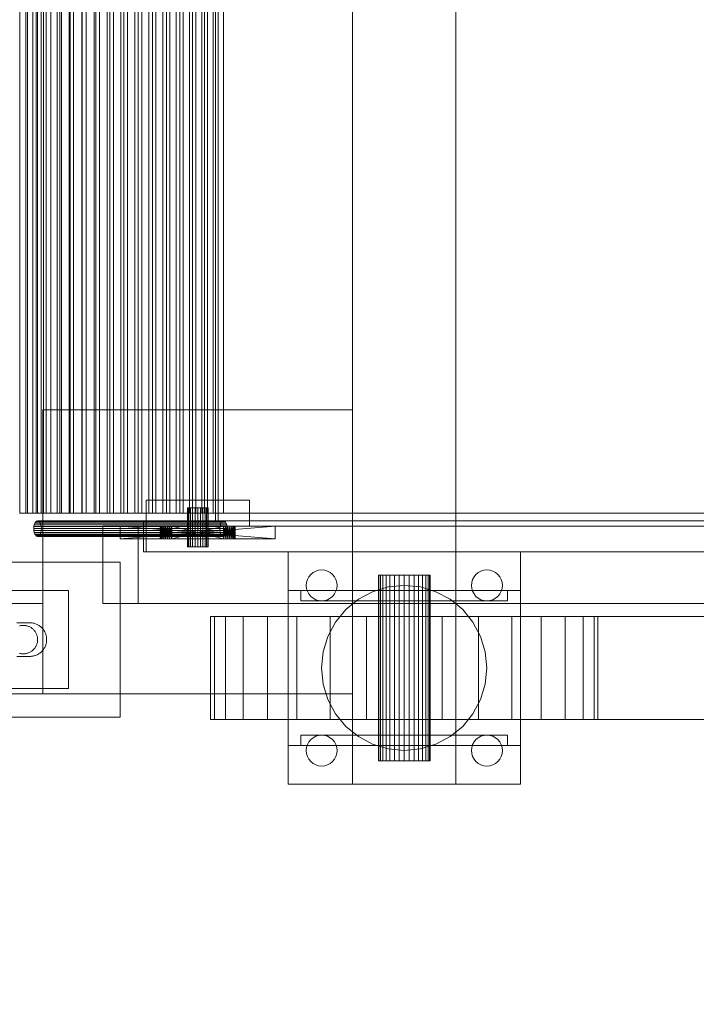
# Model space of a CAD drawing. Header units: millimetres. Extents: x -2233 to 61924, y -68080 to 6847.
# Tile 620 of 656: x 26801 to 27063, y -18370 to -17989. Entities that reach past the tile are written whole.
import ezdxf

# ---------------------------------------------------------------- set-up
doc = ezdxf.new("R2010")
doc.units = ezdxf.units.MM
for name, color, linetype, lineweight in [('COTAS_P', 1, 'Continuous', 0), ('superior_bajante_movil', 7, 'Continuous', 0), ('superior_C05', 7, 'Continuous', 0)]:
    doc.layers.add(name, color=color, linetype=linetype, lineweight=lineweight)
doc.dimstyles.new('R19_100', dxfattribs={"dimtxt": 250, "dimasz": 150, "dimexe": 150, "dimexo": 80, "dimgap": 100, "dimtad": 1, "dimtih": 1, "dimtoh": 1, "dimdsep": 46, "dimcen": 0.09, "dimadec": 0, "dimazin": 0, "dimtfac": 1, "dimtdec": 4, "dimtofl": 0, "dimtmove": 0, "dimatfit": 3, "dimfxl": 1, "dimtolj": 1, "dimtzin": 0, "dimarcsym": 0})

# ---------------------------------------------------------------- blocks, each defined once
blk = doc.blocks.new('DIM_R27_46')
at = {"layer": 'COTAS_P'}
for p, q in [((26795.07, -18305), (26795.07, -19205)), ((28805.07, -18305), (28805.07, -19205)), ((26795.07, -19205), (26945.07, -19160)), ((28805.07, -19205), (28655.07, -19160)), ((26795.07, -19205), (28805.07, -19205)), ((26795.07, -19205), (26945.07, -19250)), ((28805.07, -19205), (28655.07, -19250))]:
    blk.add_line(p, q, dxfattribs=at)
blk.add_text('2010 P', height=250, dxfattribs=at).set_placement((27800.07, -19105))

msp = doc.modelspace()

# ---------------------------------------------------------------- linework, layer by layer
at = {"layer": 'superior_bajante_movil'}
for p, q in [((26876.989, -17777), (26876.989, -18183)), ((26878.015, -18183), (26878.015, -17777)), ((26801.173, -17780), (26801.173, -18180)), ((26803.471, -17780), (26803.471, -18180)), ((26804.11, -18180), (26804.11, -17780)), ((26806.174, -18180), (26806.174, -17780)), ((26807.518, -18180), (26807.518, -17780)), ((26808.067, -18180), (26808.067, -17780)), ((26809.416, -18180), (26809.416, -17780)), ((26810.304, -17780), (26810.304, -18180)), ((26811.384, -18180), (26811.384, -17780)), ((26813.16, -18180), (26813.16, -17780)), ((26813.212, -17780), (26813.212, -18180)), ((26815.678, -18180), (26815.678, -17780)), ((26816.712, -17780), (26816.712, -18180)), ((26817.36, -18180), (26817.36, -17780)), ((26820.347, -18180), (26820.347, -17780)), ((26820.724, -17780), (26820.724, -18180)), ((26821.955, -18180), (26821.955, -17780)), ((26825.17, -17780), (26825.17, -18180)), ((26825.333, -18180), (26825.333, -17780)), ((26826.879, -18180), (26826.879, -17780)), ((26829.97, -17780), (26829.97, -18180)), ((26830.568, -18180), (26830.568, -17780)), ((26832.061, -18180), (26832.061, -17780)), ((26835.046, -17780), (26835.046, -18180)), ((26835.982, -18180), (26835.982, -17780)), ((26837.427, -18180), (26837.427, -17780)), ((26840.317, -17780), (26840.317, -18180)), ((26841.501, -18180), (26841.501, -17780)), ((26842.903, -18180), (26842.903, -17780)), ((26845.707, -17780), (26845.707, -18180)), ((26847.053, -18180), (26847.053, -17780)), ((26848.413, -18180), (26848.413, -17780)), ((26851.134, -17780), (26851.134, -18180)), ((26852.563, -18180), (26852.563, -17780)), ((26853.882, -18180), (26853.882, -17780)), ((26856.52, -17780), (26856.52, -18180)), ((26857.957, -18180), (26857.957, -17780)), ((26859.234, -18180), (26859.234, -17780)), ((26861.786, -17780), (26861.786, -18180)), ((26863.164, -18180), (26863.164, -17780)), ((26864.394, -18180), (26864.394, -17780)), ((26866.853, -17780), (26866.853, -18180)), ((26868.113, -18180), (26868.113, -17780)), ((26869.289, -18180), (26869.289, -17780)), ((26871.642, -17780), (26871.642, -18180)), ((26872.74, -18180), (26872.74, -17780)), ((26873.851, -18180), (26873.851, -17780)), ((26876.073, -17780), (26876.073, -18180)), ((26876.989, -18180), (26876.989, -17780)), ((26878.015, -18180), (26878.015, -17780)), ((26880.067, -17780), (26880.067, -18180)), ((26930.067, -18285), (26930.067, -17980)), ((26970.067, -17980), (26970.067, -18285)), ((26810.067, -18250), (26810.067, -18140)), ((26810.067, -18140), (26930.067, -18140)), ((26930.067, -18140), (26930.067, -18250)), ((26850.067, -18185), (26850.067, -18175)), ((26850.067, -18175), (26890.067, -18175)), ((26890.067, -18175), (26890.067, -18185)), ((26866.204, -18178), (26866.067, -18178)), ((26866.067, -18193), (26866.067, -18178)), ((26866.603, -18178), (26866.204, -18178)), ((26866.204, -18193), (26866.204, -18178)), ((26867.239, -18178), (26866.603, -18178)), ((26866.603, -18193), (26866.603, -18178)), ((26868.067, -18178), (26867.239, -18178)), ((26867.239, -18193), (26867.239, -18178)), ((26869.032, -18178), (26868.067, -18178)), ((26868.067, -18193), (26868.067, -18178)), ((26870.067, -18178), (26869.032, -18178)), ((26869.032, -18193), (26869.032, -18178)), ((26871.103, -18178), (26870.067, -18178)), ((26870.067, -18193), (26870.067, -18178)), ((26872.067, -18178), (26871.103, -18178)), ((26871.103, -18193), (26871.103, -18178)), ((26872.896, -18178), (26872.067, -18178)), ((26872.067, -18193), (26872.067, -18178)), ((26873.532, -18178), (26872.896, -18178)), ((26872.896, -18193), (26872.896, -18178)), ((26873.931, -18178), (26873.532, -18178)), ((26873.532, -18193), (26873.532, -18178)), ((26874.067, -18178), (26873.931, -18178)), ((26873.931, -18193), (26873.931, -18178)), ((26874.067, -18178), (26874.067, -18193)), ((26801.173, -18180), (26804.11, -18180)), ((26801.173, -18180), (26803.471, -18180)), ((26803.471, -18180), (26806.174, -18180)), ((26803.471, -18180), (26808.067, -18180)), ((26806.174, -18180), (26804.11, -18180)), ((26804.11, -18180), (26807.518, -18180)), ((26810.304, -18180), (26806.174, -18180)), ((26806.174, -18180), (26809.416, -18180)), ((26807.326, -18183.402), (26807.019, -18183.879)), ((26807.684, -18183.102), (26807.326, -18183.402)), ((26807.326, -18183.402), (26879.326, -18183.402)), ((26809.416, -18180), (26807.518, -18180)), ((26807.518, -18180), (26811.384, -18180)), ((26808.067, -18183), (26807.684, -18183.102)), ((26807.684, -18183.102), (26879.684, -18183.102)), ((26810.304, -18180), (26808.067, -18180)), ((26808.451, -18183.102), (26808.067, -18183)), ((26808.067, -18183), (26880.067, -18183)), ((26808.809, -18183.402), (26808.451, -18183.102)), ((26808.451, -18183.102), (26880.451, -18183.102)), ((26809.116, -18183.879), (26808.809, -18183.402)), ((26808.809, -18183.402), (26880.809, -18183.402)), ((26813.212, -18180), (26809.416, -18180)), ((26809.416, -18180), (26813.16, -18180)), ((26813.212, -18180), (26810.304, -18180)), ((26813.16, -18180), (26811.384, -18180)), ((26811.384, -18180), (26815.678, -18180)), ((26816.712, -18180), (26813.16, -18180)), ((26813.16, -18180), (26817.36, -18180)), ((26816.712, -18180), (26813.212, -18180)), ((26817.36, -18180), (26815.678, -18180)), ((26815.678, -18180), (26820.347, -18180)), ((26820.724, -18180), (26816.712, -18180)), ((26820.724, -18180), (26817.36, -18180)), ((26817.36, -18180), (26821.955, -18180)), ((26821.955, -18180), (26820.347, -18180)), ((26820.347, -18180), (26825.333, -18180)), ((26825.17, -18180), (26820.724, -18180)), ((26825.17, -18180), (26821.955, -18180)), ((26821.955, -18180), (26826.879, -18180)), ((26829.97, -18180), (26825.17, -18180)), ((26826.879, -18180), (26825.333, -18180)), ((26825.333, -18180), (26830.568, -18180)), ((26829.97, -18180), (26826.879, -18180)), ((26826.879, -18180), (26832.061, -18180)), ((26835.046, -18180), (26829.97, -18180)), ((26832.061, -18180), (26830.568, -18180)), ((26830.568, -18180), (26835.982, -18180)), ((26835.046, -18180), (26832.061, -18180)), ((26832.061, -18180), (26837.427, -18180)), ((26840.317, -18180), (26835.046, -18180)), ((26837.427, -18180), (26835.982, -18180)), ((26835.982, -18180), (26841.501, -18180)), ((26840.317, -18180), (26837.427, -18180)), ((26837.427, -18180), (26842.903, -18180)), ((26845.707, -18180), (26840.317, -18180)), ((26842.903, -18180), (26841.501, -18180)), ((26841.501, -18180), (26847.053, -18180)), ((26845.707, -18180), (26842.903, -18180)), ((26842.903, -18180), (26848.413, -18180)), ((26851.134, -18180), (26845.707, -18180)), ((26848.413, -18180), (26847.053, -18180)), ((26847.053, -18180), (26852.563, -18180)), ((26851.134, -18180), (26848.413, -18180)), ((26848.413, -18180), (26853.882, -18180)), ((28352.55, -18183), (26849.041, -18183)), ((26849.041, -18183), (26849.041, -18195)), ((26850.067, -18183), (26849.041, -18183)), ((26850.067, -18180), (28353.576, -18180)), ((26850.067, -18180), (26850.067, -18183)), ((26850.067, -18183), (28353.576, -18183)), ((26850.067, -18195), (26850.067, -18183)), ((26856.52, -18180), (26851.134, -18180)), ((26853.882, -18180), (26852.563, -18180)), ((26852.563, -18180), (26857.957, -18180)), ((26856.52, -18180), (26853.882, -18180)), ((26853.882, -18180), (26859.234, -18180)), ((26861.786, -18180), (26856.52, -18180)), ((26859.234, -18180), (26857.957, -18180)), ((26857.957, -18180), (26863.164, -18180)), ((26861.786, -18180), (26859.234, -18180)), ((26859.234, -18180), (26864.394, -18180)), ((26866.853, -18180), (26861.786, -18180)), ((26864.394, -18180), (26863.164, -18180)), ((26863.164, -18180), (26868.113, -18180)), ((26866.853, -18180), (26864.394, -18180)), ((26864.394, -18180), (26869.289, -18180)), ((26871.642, -18180), (26866.853, -18180)), ((26869.289, -18180), (26868.113, -18180)), ((26868.113, -18180), (26872.74, -18180)), ((26871.642, -18180), (26869.289, -18180)), ((26869.289, -18180), (26873.851, -18180)), ((26876.073, -18180), (26871.642, -18180)), ((26873.851, -18180), (26872.74, -18180)), ((26872.74, -18180), (26876.989, -18180)), ((26876.073, -18180), (26873.851, -18180)), ((26873.851, -18180), (26878.015, -18180)), ((26880.067, -18180), (26876.073, -18180)), ((26878.015, -18180), (26876.989, -18180)), ((26876.989, -18183), (27081.912, -18183)), ((26876.989, -18183), (26878.015, -18183)), ((26880.067, -18180), (26878.015, -18180)), ((26878.015, -18180), (27082.939, -18180)), ((27082.939, -18183), (26878.015, -18183)), ((26879.019, -18183.879), (26879.326, -18183.402)), ((26879.326, -18183.402), (26879.684, -18183.102)), ((26879.684, -18183.102), (26880.067, -18183)), ((27084.991, -18180), (26880.067, -18180)), ((26880.067, -18183), (26880.451, -18183.102)), ((26880.451, -18183.102), (26880.809, -18183.402)), ((26880.809, -18183.402), (26881.116, -18183.879)), ((26930.067, -18180), (26970.067, -18180)), ((26930.067, -18180), (26930.067, -18220)), ((26970.067, -18220), (26970.067, -18180)), ((26806.636, -18185.224), (26806.585, -18186)), ((26806.585, -18186), (26806.636, -18186.776)), ((26806.585, -18186), (26878.585, -18186)), ((26806.784, -18184.5), (26806.636, -18185.224)), ((26806.636, -18185.224), (26878.636, -18185.224)), ((26806.636, -18186.776), (26806.784, -18187.5)), ((26806.636, -18186.776), (26878.636, -18186.776)), ((26807.019, -18183.879), (26806.784, -18184.5)), ((26806.784, -18184.5), (26878.784, -18184.5)), ((26807.019, -18183.879), (26879.019, -18183.879)), ((26809.351, -18184.5), (26809.116, -18183.879)), ((26809.116, -18183.879), (26881.116, -18183.879)), ((26809.499, -18185.224), (26809.351, -18184.5)), ((26809.351, -18184.5), (26881.351, -18184.5)), ((26809.351, -18187.5), (26809.499, -18186.776)), ((26809.55, -18186), (26809.499, -18185.224)), ((26809.499, -18185.224), (26881.499, -18185.224)), ((26809.499, -18186.776), (26809.55, -18186)), ((26809.499, -18186.776), (26881.499, -18186.776)), ((26809.55, -18186), (26881.55, -18186)), ((28336.817, -18185), (26833.309, -18185)), ((26833.309, -18185), (26833.309, -18215)), ((26846.989, -18185), (26833.309, -18185)), ((26840.067, -18185), (26855.567, -18185)), ((26855.654, -18185), (26840.067, -18185)), ((26840.067, -18185), (26855.91, -18185)), ((26840.067, -18185), (26856.326, -18185)), ((26840.067, -18185), (26856.886, -18185)), ((26840.067, -18185), (26857.567, -18185)), ((26840.067, -18185), (26858.345, -18185)), ((26840.067, -18185), (26859.19, -18185)), ((26900.067, -18185), (26840.067, -18185)), ((26840.067, -18185), (26860.067, -18185)), ((26840.067, -18185), (26880.067, -18185)), ((26840.067, -18185), (26880.945, -18185)), ((26840.067, -18185), (26881.79, -18185)), ((26900.067, -18190), (26840.067, -18185)), ((26840.067, -18185), (26840.067, -18190)), ((26840.067, -18190), (26900.067, -18185)), ((26846.989, -18185), (28350.498, -18185)), ((26846.989, -18215), (26846.989, -18185)), ((26890.067, -18185), (26850.067, -18185)), ((26855.567, -18185), (26855.654, -18185)), ((26855.567, -18190), (26855.654, -18185)), ((26855.567, -18190), (26855.567, -18185)), ((26855.654, -18190), (26855.567, -18185)), ((26855.91, -18185), (26855.654, -18185)), ((26855.654, -18190), (26855.91, -18185)), ((26855.654, -18190), (26855.654, -18185)), ((26855.91, -18190), (26855.654, -18185)), ((26856.326, -18185), (26855.91, -18185)), ((26855.91, -18190), (26856.326, -18185)), ((26855.91, -18190), (26855.91, -18185)), ((26856.326, -18190), (26855.91, -18185)), ((26856.886, -18185), (26856.326, -18185)), ((26856.326, -18190), (26856.886, -18185)), ((26856.326, -18190), (26856.326, -18185)), ((26856.886, -18190), (26856.326, -18185)), ((26857.567, -18185), (26856.886, -18185)), ((26856.886, -18190), (26857.567, -18185)), ((26856.886, -18190), (26856.886, -18185)), ((26857.567, -18190), (26856.886, -18185)), ((26858.345, -18185), (26857.567, -18185)), ((26857.567, -18190), (26858.345, -18185)), ((26857.567, -18190), (26857.567, -18185)), ((26858.345, -18190), (26857.567, -18185)), ((26859.19, -18185), (26858.345, -18185)), ((26858.345, -18185), (26900.067, -18185)), ((26858.345, -18190), (26859.19, -18185)), ((26858.345, -18190), (26858.345, -18185)), ((26859.19, -18190), (26858.345, -18185)), ((26860.067, -18185), (26859.19, -18185)), ((26859.19, -18185), (26900.067, -18185)), ((26859.19, -18190), (26860.067, -18185)), ((26859.19, -18190), (26859.19, -18185)), ((26860.067, -18190), (26859.19, -18185)), ((26880.067, -18185), (26860.067, -18185)), ((26860.067, -18185), (26900.067, -18185)), ((26860.067, -18185), (26860.067, -18190)), ((26880.067, -18190), (26860.067, -18185)), ((26860.067, -18190), (26880.067, -18185)), ((26878.585, -18186), (26878.636, -18185.224)), ((26878.636, -18186.776), (26878.585, -18186)), ((26878.636, -18185.224), (26878.784, -18184.5)), ((26878.784, -18187.5), (26878.636, -18186.776)), ((26878.784, -18184.5), (26879.019, -18183.879)), ((26880.945, -18185), (26880.067, -18185)), ((26880.067, -18185), (26900.067, -18185)), ((26880.067, -18190), (26880.067, -18185)), ((26880.945, -18190), (26880.067, -18185)), ((26880.067, -18190), (26880.945, -18185)), ((26881.79, -18185), (26880.945, -18185)), ((26880.945, -18185), (26900.067, -18185)), ((26880.945, -18190), (26880.945, -18185)), ((26881.79, -18190), (26880.945, -18185)), ((26880.945, -18190), (26881.79, -18185)), ((26881.116, -18183.879), (26881.351, -18184.5)), ((26881.351, -18184.5), (26881.499, -18185.224)), ((26881.499, -18186.776), (26881.351, -18187.5)), ((26881.499, -18185.224), (26881.55, -18186)), ((26881.55, -18186), (26881.499, -18186.776)), ((26900.067, -18185), (26881.79, -18185)), ((26882.568, -18185), (26881.79, -18185)), ((26881.79, -18190), (26881.79, -18185)), ((26882.568, -18190), (26881.79, -18185)), ((26881.79, -18190), (26882.568, -18185)), ((26900.067, -18185), (26882.568, -18185)), ((26883.249, -18185), (26882.568, -18185)), ((26882.568, -18190), (26882.568, -18185)), ((26883.249, -18190), (26882.568, -18185)), ((26882.568, -18190), (26883.249, -18185)), ((26900.067, -18185), (26883.249, -18185)), ((26883.809, -18185), (26883.249, -18185)), ((26883.249, -18190), (26883.249, -18185)), ((26883.809, -18190), (26883.249, -18185)), ((26883.249, -18190), (26883.809, -18185)), ((26900.067, -18185), (26883.809, -18185)), ((26884.225, -18185), (26883.809, -18185)), ((26883.809, -18190), (26883.809, -18185)), ((26884.225, -18190), (26883.809, -18185)), ((26883.809, -18190), (26884.225, -18185)), ((26900.067, -18185), (26884.225, -18185)), ((26884.481, -18185), (26884.225, -18185)), ((26884.225, -18190), (26884.225, -18185)), ((26884.481, -18190), (26884.225, -18185)), ((26884.225, -18190), (26884.481, -18185)), ((26900.067, -18185), (26884.481, -18185)), ((26884.567, -18185), (26884.481, -18185)), ((26884.481, -18190), (26884.481, -18185)), ((26884.567, -18190), (26884.481, -18185)), ((26884.481, -18190), (26884.567, -18185)), ((26900.067, -18185), (26884.567, -18185)), ((26884.567, -18190), (26884.567, -18185)), ((26900.067, -18190), (26900.067, -18185)), ((26806.784, -18187.5), (26807.019, -18188.121)), ((26806.784, -18187.5), (26878.784, -18187.5)), ((26807.019, -18188.121), (26807.326, -18188.598)), ((26807.019, -18188.121), (26879.019, -18188.121)), ((26807.326, -18188.598), (26807.684, -18188.898)), ((26807.326, -18188.598), (26879.326, -18188.598)), ((26807.684, -18188.898), (26808.067, -18189)), ((26807.684, -18188.898), (26879.684, -18188.898)), ((26808.067, -18189), (26808.451, -18188.898)), ((26880.067, -18189), (26808.067, -18189)), ((26808.451, -18188.898), (26808.809, -18188.598)), ((26808.451, -18188.898), (26880.451, -18188.898)), ((26808.809, -18188.598), (26809.116, -18188.121)), ((26808.809, -18188.598), (26880.809, -18188.598)), ((26809.116, -18188.121), (26809.351, -18187.5)), ((26809.116, -18188.121), (26881.116, -18188.121)), ((26809.351, -18187.5), (26881.351, -18187.5)), ((26855.567, -18190), (26840.067, -18190)), ((26840.067, -18190), (26855.654, -18190)), ((26855.91, -18190), (26840.067, -18190)), ((26856.326, -18190), (26840.067, -18190)), ((26856.886, -18190), (26840.067, -18190)), ((26857.567, -18190), (26840.067, -18190)), ((26858.345, -18190), (26840.067, -18190)), ((26859.19, -18190), (26840.067, -18190)), ((26840.067, -18190), (26900.067, -18190)), ((26860.067, -18190), (26840.067, -18190)), ((26880.067, -18190), (26840.067, -18190)), ((26880.945, -18190), (26840.067, -18190)), ((26881.79, -18190), (26840.067, -18190)), ((26855.654, -18190), (26855.567, -18190)), ((26855.654, -18190), (26855.91, -18190)), ((26855.91, -18190), (26856.326, -18190)), ((26856.326, -18190), (26856.886, -18190)), ((26856.886, -18190), (26857.567, -18190)), ((26857.567, -18190), (26858.345, -18190)), ((26858.345, -18190), (26859.19, -18190)), ((26900.067, -18190), (26858.345, -18190)), ((26859.19, -18190), (26860.067, -18190)), ((26900.067, -18190), (26859.19, -18190)), ((26860.067, -18190), (26880.067, -18190)), ((26900.067, -18190), (26860.067, -18190)), ((26879.019, -18188.121), (26878.784, -18187.5)), ((26879.326, -18188.598), (26879.019, -18188.121)), ((26879.684, -18188.898), (26879.326, -18188.598)), ((26880.067, -18189), (26879.684, -18188.898)), ((26880.451, -18188.898), (26880.067, -18189)), ((26880.067, -18190), (26880.945, -18190)), ((26900.067, -18190), (26880.067, -18190)), ((26880.809, -18188.598), (26880.451, -18188.898)), ((26881.116, -18188.121), (26880.809, -18188.598)), ((26880.945, -18190), (26881.79, -18190)), ((26900.067, -18190), (26880.945, -18190)), ((26881.351, -18187.5), (26881.116, -18188.121)), ((26881.79, -18190), (26900.067, -18190)), ((26881.79, -18190), (26882.568, -18190)), ((26882.568, -18190), (26900.067, -18190)), ((26882.568, -18190), (26883.249, -18190)), ((26883.249, -18190), (26900.067, -18190)), ((26883.249, -18190), (26883.809, -18190)), ((26883.809, -18190), (26900.067, -18190)), ((26883.809, -18190), (26884.225, -18190)), ((26884.225, -18190), (26900.067, -18190)), ((26884.225, -18190), (26884.481, -18190)), ((26884.481, -18190), (26900.067, -18190)), ((26884.481, -18190), (26884.567, -18190)), ((26884.567, -18190), (26900.067, -18190)), ((26849.041, -18195), (28352.55, -18195)), ((26849.041, -18195), (26850.067, -18195)), ((28353.576, -18195), (26850.067, -18195)), ((26866.204, -18193), (26866.067, -18193)), ((26866.603, -18193), (26866.204, -18193)), ((26867.239, -18193), (26866.603, -18193)), ((26868.067, -18193), (26867.239, -18193)), ((26869.032, -18193), (26868.067, -18193)), ((26870.067, -18193), (26869.032, -18193)), ((26871.103, -18193), (26870.067, -18193)), ((26872.067, -18193), (26871.103, -18193)), ((26872.896, -18193), (26872.067, -18193)), ((26873.532, -18193), (26872.896, -18193)), ((26873.931, -18193), (26873.532, -18193)), ((26873.931, -18193), (26874.067, -18193)), ((26905.067, -18285), (26905.067, -18195)), ((26905.067, -18195), (26995.067, -18195)), ((26995.067, -18195), (26995.067, -18285)), ((26914.734, -18203.011), (26915.771, -18202.457)), ((26915.771, -18202.457), (26916.897, -18202.115)), ((26916.897, -18202.115), (26918.067, -18202)), ((26918.067, -18202), (26919.238, -18202.115)), ((26919.238, -18202.115), (26920.364, -18202.457)), ((26920.364, -18202.457), (26921.401, -18203.011)), ((26978.734, -18203.011), (26979.771, -18202.457)), ((26979.771, -18202.457), (26980.897, -18202.115)), ((26980.897, -18202.115), (26982.067, -18202)), ((26982.067, -18202), (26983.238, -18202.115)), ((26983.238, -18202.115), (26984.364, -18202.457)), ((26984.364, -18202.457), (26985.401, -18203.011)), ((26912.183, -18206.829), (26912.524, -18205.704)), ((26912.524, -18205.704), (26913.079, -18204.667)), ((26913.079, -18204.667), (26913.825, -18203.757)), ((26913.825, -18203.757), (26914.734, -18203.011)), ((26921.401, -18203.011), (26922.31, -18203.757)), ((26922.31, -18203.757), (26923.056, -18204.667)), ((26923.056, -18204.667), (26923.611, -18205.704)), ((26923.611, -18205.704), (26923.952, -18206.829)), ((26940.26, -18204), (26940.067, -18204)), ((26940.067, -18204), (26940.067, -18276)), ((26940.829, -18204), (26940.26, -18204)), ((26940.26, -18204), (26940.26, -18276)), ((26941.753, -18204), (26940.829, -18204)), ((26940.829, -18204), (26940.829, -18276)), ((26942.996, -18204), (26941.753, -18204)), ((26941.753, -18204), (26941.753, -18276)), ((26944.512, -18204), (26942.996, -18204)), ((26942.996, -18204), (26942.996, -18276)), ((26946.241, -18204), (26944.512, -18204)), ((26944.512, -18204), (26944.512, -18276)), ((26948.117, -18204), (26946.241, -18204)), ((26946.241, -18204), (26946.241, -18276)), ((26950.067, -18204), (26948.117, -18204)), ((26948.117, -18204), (26948.117, -18276)), ((26952.018, -18204), (26950.067, -18204)), ((26950.067, -18204), (26950.067, -18276)), ((26953.894, -18204), (26952.018, -18204)), ((26952.018, -18204), (26952.018, -18276)), ((26955.623, -18204), (26953.894, -18204)), ((26953.894, -18204), (26953.894, -18276)), ((26957.139, -18204), (26955.623, -18204)), ((26955.623, -18204), (26955.623, -18276)), ((26958.382, -18204), (26957.139, -18204)), ((26957.139, -18204), (26957.139, -18276)), ((26959.306, -18204), (26958.382, -18204)), ((26958.382, -18204), (26958.382, -18276)), ((26959.875, -18204), (26959.306, -18204)), ((26959.306, -18204), (26959.306, -18276)), ((26959.875, -18204), (26960.067, -18204)), ((26959.875, -18204), (26959.875, -18276)), ((26960.067, -18276), (26960.067, -18204)), ((26976.183, -18206.829), (26976.524, -18205.704)), ((26976.524, -18205.704), (26977.079, -18204.667)), ((26977.079, -18204.667), (26977.825, -18203.757)), ((26977.825, -18203.757), (26978.734, -18203.011)), ((26985.401, -18203.011), (26986.31, -18203.757)), ((26986.31, -18203.757), (26987.056, -18204.667)), ((26987.056, -18204.667), (26987.611, -18205.704)), ((26987.611, -18205.704), (26987.952, -18206.829)), ((26905.067, -18270), (26905.067, -18210)), ((26905.067, -18210), (26995.067, -18210)), ((26910.067, -18214), (26910.067, -18210)), ((26910.067, -18210), (26990.067, -18210)), ((26912.067, -18208), (26912.183, -18206.829)), ((26912.183, -18209.171), (26912.067, -18208)), ((26912.524, -18210.296), (26912.183, -18209.171)), ((26913.079, -18211.333), (26912.524, -18210.296)), ((26923.611, -18210.296), (26923.056, -18211.333)), ((26923.952, -18209.171), (26923.611, -18210.296)), ((26923.952, -18206.829), (26924.067, -18208)), ((26924.067, -18208), (26923.952, -18209.171)), ((26937.822, -18210.436), (26943.825, -18208.615)), ((26943.825, -18208.615), (26950.067, -18208)), ((26950.067, -18208), (26956.31, -18208.615)), ((26956.31, -18208.615), (26962.313, -18210.436)), ((26976.067, -18208), (26976.183, -18206.829)), ((26976.183, -18209.171), (26976.067, -18208)), ((26976.524, -18210.296), (26976.183, -18209.171)), ((26977.079, -18211.333), (26976.524, -18210.296)), ((26987.611, -18210.296), (26987.056, -18211.333)), ((26987.952, -18209.171), (26987.611, -18210.296)), ((26987.952, -18206.829), (26988.067, -18208)), ((26988.067, -18208), (26987.952, -18209.171)), ((26990.067, -18210), (26990.067, -18214)), ((26995.067, -18210), (26995.067, -18270)), ((26990.067, -18214), (26910.067, -18214)), ((26913.825, -18212.243), (26913.079, -18211.333)), ((26914.734, -18212.989), (26913.825, -18212.243)), ((26915.771, -18213.543), (26914.734, -18212.989)), ((26916.897, -18213.885), (26915.771, -18213.543)), ((26918.067, -18214), (26916.897, -18213.885)), ((26919.238, -18213.885), (26918.067, -18214)), ((26920.364, -18213.543), (26919.238, -18213.885)), ((26921.401, -18212.989), (26920.364, -18213.543)), ((26922.31, -18212.243), (26921.401, -18212.989)), ((26923.056, -18211.333), (26922.31, -18212.243)), ((26927.44, -18217.373), (26932.289, -18213.393)), ((26932.289, -18213.393), (26937.822, -18210.436)), ((26962.313, -18210.436), (26967.846, -18213.393)), ((26967.846, -18213.393), (26972.695, -18217.373)), ((26977.825, -18212.243), (26977.079, -18211.333)), ((26978.734, -18212.989), (26977.825, -18212.243)), ((26979.771, -18213.543), (26978.734, -18212.989)), ((26980.897, -18213.885), (26979.771, -18213.543)), ((26982.067, -18214), (26980.897, -18213.885)), ((26983.238, -18213.885), (26982.067, -18214)), ((26984.364, -18213.543), (26983.238, -18213.885)), ((26985.401, -18212.989), (26984.364, -18213.543)), ((26986.31, -18212.243), (26985.401, -18212.989)), ((26987.056, -18211.333), (26986.31, -18212.243)), ((26833.309, -18215), (28336.817, -18215)), ((26833.309, -18215), (26846.989, -18215)), ((28350.498, -18215), (26846.989, -18215)), ((26923.46, -18222.222), (26927.44, -18217.373)), ((26972.695, -18217.373), (26976.675, -18222.222)), ((26876.509, -18220), (26875.067, -18220)), ((26875.067, -18220), (26875.067, -18260)), ((26880.777, -18220), (26876.509, -18220)), ((26876.509, -18220), (26876.509, -18260)), ((26887.707, -18220), (26880.777, -18220)), ((26880.777, -18220), (26880.777, -18260)), ((26897.034, -18220), (26887.707, -18220)), ((26887.707, -18220), (26887.707, -18260)), ((26908.4, -18220), (26897.034, -18220)), ((26897.034, -18220), (26897.034, -18260)), ((26921.366, -18220), (26908.4, -18220)), ((26908.4, -18220), (26908.4, -18260)), ((26935.436, -18220), (26921.366, -18220)), ((26921.366, -18220), (26921.366, -18260)), ((26930.067, -18220), (26970.067, -18220)), ((26950.067, -18220), (26935.436, -18220)), ((26935.436, -18220), (26935.436, -18260)), ((26950.067, -18260), (26950.067, -18220)), ((26950.067, -18220), (28253.576, -18220)), ((26964.699, -18220), (26950.067, -18220)), ((26978.769, -18220), (26964.699, -18220)), ((26964.699, -18220), (26964.699, -18260)), ((26991.735, -18220), (26978.769, -18220)), ((26978.769, -18220), (26978.769, -18260)), ((27003.1, -18220), (26991.735, -18220)), ((26991.735, -18220), (26991.735, -18260)), ((27012.428, -18220), (27003.1, -18220)), ((27003.1, -18220), (27003.1, -18260)), ((27019.358, -18220), (27012.428, -18220)), ((27012.428, -18220), (27012.428, -18260)), ((27023.626, -18220), (27019.358, -18220)), ((27019.358, -18220), (27019.358, -18260)), ((27023.626, -18220), (27025.067, -18220)), ((27023.626, -18220), (27023.626, -18260)), ((27025.067, -18260), (27025.067, -18220)), ((26920.503, -18227.754), (26923.46, -18222.222)), ((26976.675, -18222.222), (26979.632, -18227.754)), ((26918.682, -18233.757), (26920.503, -18227.754)), ((26979.632, -18227.754), (26981.453, -18233.757)), ((26918.067, -18240), (26918.682, -18233.757)), ((26981.453, -18233.757), (26982.067, -18240)), ((26918.682, -18246.243), (26918.067, -18240)), ((26982.067, -18240), (26981.453, -18246.243)), ((26920.503, -18252.246), (26918.682, -18246.243)), ((26981.453, -18246.243), (26979.632, -18252.246)), ((26930.067, -18250), (26810.067, -18250)), ((26923.46, -18257.778), (26920.503, -18252.246)), ((26979.632, -18252.246), (26976.675, -18257.778)), ((26927.44, -18262.627), (26923.46, -18257.778)), ((26976.675, -18257.778), (26972.695, -18262.627)), ((26876.509, -18260), (26875.067, -18260)), ((26880.777, -18260), (26876.509, -18260)), ((26887.707, -18260), (26880.777, -18260)), ((26897.034, -18260), (26887.707, -18260)), ((26908.4, -18260), (26897.034, -18260)), ((26921.366, -18260), (26908.4, -18260)), ((26935.436, -18260), (26921.366, -18260)), ((26932.289, -18266.607), (26927.44, -18262.627)), ((26950.067, -18260), (26935.436, -18260)), ((28253.576, -18260), (26950.067, -18260)), ((26964.699, -18260), (26950.067, -18260)), ((26978.769, -18260), (26964.699, -18260)), ((26972.695, -18262.627), (26967.846, -18266.607)), ((26991.735, -18260), (26978.769, -18260)), ((27003.1, -18260), (26991.735, -18260)), ((27012.428, -18260), (27003.1, -18260)), ((27019.358, -18260), (27012.428, -18260)), ((27023.626, -18260), (27019.358, -18260)), ((27025.067, -18260), (27023.626, -18260)), ((26910.067, -18270), (26910.067, -18266)), ((26910.067, -18266), (26990.067, -18266)), ((26913.825, -18267.757), (26914.734, -18267.011)), ((26914.734, -18267.011), (26915.771, -18266.457)), ((26915.771, -18266.457), (26916.897, -18266.115)), ((26916.897, -18266.115), (26918.067, -18266)), ((26918.067, -18266), (26919.238, -18266.115)), ((26919.238, -18266.115), (26920.364, -18266.457)), ((26920.364, -18266.457), (26921.401, -18267.011)), ((26921.401, -18267.011), (26922.31, -18267.757)), ((26937.822, -18269.564), (26932.289, -18266.607)), ((26967.846, -18266.607), (26962.313, -18269.564)), ((26977.825, -18267.757), (26978.734, -18267.011)), ((26978.734, -18267.011), (26979.771, -18266.457)), ((26979.771, -18266.457), (26980.897, -18266.115)), ((26980.897, -18266.115), (26982.067, -18266)), ((26982.067, -18266), (26983.238, -18266.115)), ((26983.238, -18266.115), (26984.364, -18266.457)), ((26984.364, -18266.457), (26985.401, -18267.011)), ((26985.401, -18267.011), (26986.31, -18267.757)), ((26990.067, -18266), (26990.067, -18270)), ((26995.067, -18270), (26905.067, -18270)), ((26990.067, -18270), (26910.067, -18270)), ((26912.067, -18272), (26912.183, -18270.829)), ((26912.183, -18270.829), (26912.524, -18269.704)), ((26912.524, -18269.704), (26913.079, -18268.667)), ((26913.079, -18268.667), (26913.825, -18267.757)), ((26922.31, -18267.757), (26923.056, -18268.667)), ((26923.056, -18268.667), (26923.611, -18269.704)), ((26923.611, -18269.704), (26923.952, -18270.829)), ((26923.952, -18270.829), (26924.067, -18272)), ((26943.825, -18271.385), (26937.822, -18269.564)), ((26962.313, -18269.564), (26956.31, -18271.385)), ((26976.067, -18272), (26976.183, -18270.829)), ((26976.183, -18270.829), (26976.524, -18269.704)), ((26976.524, -18269.704), (26977.079, -18268.667)), ((26977.079, -18268.667), (26977.825, -18267.757)), ((26986.31, -18267.757), (26987.056, -18268.667)), ((26987.056, -18268.667), (26987.611, -18269.704)), ((26987.611, -18269.704), (26987.952, -18270.829)), ((26987.952, -18270.829), (26988.067, -18272)), ((26912.183, -18273.171), (26912.067, -18272)), ((26912.524, -18274.296), (26912.183, -18273.171)), ((26913.079, -18275.333), (26912.524, -18274.296)), ((26923.611, -18274.296), (26923.056, -18275.333)), ((26923.952, -18273.171), (26923.611, -18274.296)), ((26924.067, -18272), (26923.952, -18273.171)), ((26950.067, -18272), (26943.825, -18271.385)), ((26956.31, -18271.385), (26950.067, -18272)), ((26976.183, -18273.171), (26976.067, -18272)), ((26976.524, -18274.296), (26976.183, -18273.171)), ((26977.079, -18275.333), (26976.524, -18274.296)), ((26987.611, -18274.296), (26987.056, -18275.333)), ((26987.952, -18273.171), (26987.611, -18274.296)), ((26988.067, -18272), (26987.952, -18273.171)), ((26913.825, -18276.243), (26913.079, -18275.333)), ((26914.734, -18276.989), (26913.825, -18276.243)), ((26915.771, -18277.543), (26914.734, -18276.989)), ((26916.897, -18277.885), (26915.771, -18277.543)), ((26918.067, -18278), (26916.897, -18277.885)), ((26919.238, -18277.885), (26918.067, -18278)), ((26920.364, -18277.543), (26919.238, -18277.885)), ((26921.401, -18276.989), (26920.364, -18277.543)), ((26922.31, -18276.243), (26921.401, -18276.989)), ((26923.056, -18275.333), (26922.31, -18276.243)), ((26940.26, -18276), (26940.067, -18276)), ((26940.829, -18276), (26940.26, -18276)), ((26941.753, -18276), (26940.829, -18276)), ((26942.996, -18276), (26941.753, -18276)), ((26944.512, -18276), (26942.996, -18276)), ((26946.241, -18276), (26944.512, -18276)), ((26948.117, -18276), (26946.241, -18276)), ((26950.067, -18276), (26948.117, -18276)), ((26952.018, -18276), (26950.067, -18276)), ((26953.894, -18276), (26952.018, -18276)), ((26955.623, -18276), (26953.894, -18276)), ((26957.139, -18276), (26955.623, -18276)), ((26958.382, -18276), (26957.139, -18276)), ((26959.306, -18276), (26958.382, -18276)), ((26959.875, -18276), (26959.306, -18276)), ((26960.067, -18276), (26959.875, -18276)), ((26977.825, -18276.243), (26977.079, -18275.333)), ((26978.734, -18276.989), (26977.825, -18276.243)), ((26979.771, -18277.543), (26978.734, -18276.989)), ((26980.897, -18277.885), (26979.771, -18277.543)), ((26982.067, -18278), (26980.897, -18277.885)), ((26983.238, -18277.885), (26982.067, -18278)), ((26984.364, -18277.543), (26983.238, -18277.885)), ((26985.401, -18276.989), (26984.364, -18277.543)), ((26986.31, -18276.243), (26985.401, -18276.989)), ((26987.056, -18275.333), (26986.31, -18276.243)), ((26995.067, -18285), (26905.067, -18285)), ((26970.067, -18285), (26930.067, -18285))]:
    msp.add_line(p, q, dxfattribs=at)
at = {"layer": 'superior_C05'}
for p, q in [((26801.739, -18180), (26801.087, -18180)), ((26802.262, -18180), (26801.739, -18180)), ((26802.656, -18180), (26802.262, -18180)), ((26802.919, -18180), (26802.656, -18180)), ((26803.051, -18180), (26802.919, -18180)), ((26660.067, -18199), (26840.067, -18199)), ((26840.067, -18259), (26840.067, -18199)), ((26680.067, -18210), (26820.067, -18210)), ((26820.067, -18248), (26820.067, -18210)), ((26770.067, -18215), (26810.067, -18215)), ((26810.067, -18215), (26810.067, -18250)), ((26800.067, -18222.5), (26805.067, -18222.5)), ((26801.344, -18223.638), (26801.078, -18223.706)), ((26801.612, -18223.584), (26801.344, -18223.638)), ((26801.884, -18223.543), (26801.612, -18223.584)), ((26802.156, -18223.515), (26801.884, -18223.543)), ((26802.43, -18223.502), (26802.156, -18223.515)), ((26802.705, -18223.502), (26802.43, -18223.502)), ((26802.979, -18223.515), (26802.705, -18223.502)), ((26803.251, -18223.543), (26802.979, -18223.515)), ((26803.523, -18223.584), (26803.251, -18223.543)), ((26803.791, -18223.638), (26803.523, -18223.584)), ((26804.057, -18223.706), (26803.791, -18223.638)), ((26804.319, -18223.786), (26804.057, -18223.706)), ((26804.577, -18223.88), (26804.319, -18223.786)), ((26804.83, -18223.987), (26804.577, -18223.88)), ((26805.077, -18224.106), (26804.83, -18223.987)), ((26805.067, -18222.5), (26805.386, -18222.508)), ((26805.317, -18224.237), (26805.077, -18224.106)), ((26805.551, -18224.38), (26805.317, -18224.237)), ((26805.705, -18222.531), (26805.386, -18222.508)), ((26805.778, -18224.534), (26805.551, -18224.38)), ((26806.021, -18222.57), (26805.705, -18222.531)), ((26805.997, -18224.7), (26805.778, -18224.534)), ((26806.207, -18224.876), (26805.997, -18224.7)), ((26806.336, -18222.625), (26806.021, -18222.57)), ((26806.408, -18225.063), (26806.207, -18224.876)), ((26806.647, -18222.695), (26806.336, -18222.625)), ((26806.599, -18225.259), (26806.408, -18225.063)), ((26806.781, -18225.465), (26806.599, -18225.259)), ((26806.954, -18222.78), (26806.647, -18222.695)), ((26806.952, -18225.679), (26806.781, -18225.465)), ((26807.257, -18222.88), (26806.954, -18222.78)), ((26807.555, -18222.995), (26807.257, -18222.88)), ((26807.847, -18223.124), (26807.555, -18222.995)), ((26808.132, -18223.268), (26807.847, -18223.124)), ((26808.409, -18223.425), (26808.132, -18223.268)), ((26808.679, -18223.595), (26808.409, -18223.425)), ((26808.94, -18223.779), (26808.679, -18223.595)), ((26809.191, -18223.975), (26808.94, -18223.779)), ((26809.433, -18224.184), (26809.191, -18223.975)), ((26809.664, -18224.404), (26809.433, -18224.184)), ((26809.884, -18224.635), (26809.664, -18224.404)), ((26810.092, -18224.876), (26809.884, -18224.635)), ((26810.288, -18225.128), (26810.092, -18224.876)), ((26810.472, -18225.389), (26810.288, -18225.128)), ((26810.643, -18225.658), (26810.472, -18225.389)), ((26807.112, -18225.902), (26806.952, -18225.679)), ((26807.261, -18226.132), (26807.112, -18225.902)), ((26807.398, -18226.37), (26807.261, -18226.132)), ((26807.523, -18226.614), (26807.398, -18226.37)), ((26807.636, -18226.864), (26807.523, -18226.614)), ((26807.736, -18227.119), (26807.636, -18226.864)), ((26807.823, -18227.379), (26807.736, -18227.119)), ((26807.897, -18227.643), (26807.823, -18227.379)), ((26807.958, -18227.91), (26807.897, -18227.643)), ((26808.006, -18228.18), (26807.958, -18227.91)), ((26808.04, -18228.452), (26808.006, -18228.18)), ((26808.061, -18228.726), (26808.04, -18228.452)), ((26808.04, -18229.548), (26808.061, -18229.274)), ((26808.067, -18229), (26808.061, -18228.726)), ((26808.067, -18229), (26808.061, -18229.274)), ((26810.8, -18225.936), (26810.643, -18225.658)), ((26810.943, -18226.221), (26810.8, -18225.936)), ((26811.073, -18226.513), (26810.943, -18226.221)), ((26811.188, -18226.81), (26811.073, -18226.513)), ((26811.288, -18227.113), (26811.188, -18226.81)), ((26811.373, -18227.421), (26811.288, -18227.113)), ((26811.443, -18227.732), (26811.373, -18227.421)), ((26811.497, -18228.046), (26811.443, -18227.732)), ((26811.536, -18228.363), (26811.497, -18228.046)), ((26811.56, -18228.681), (26811.536, -18228.363)), ((26811.536, -18229.637), (26811.56, -18229.319)), ((26811.567, -18229), (26811.56, -18228.681)), ((26811.56, -18229.319), (26811.567, -18229)), ((26805.997, -18233.3), (26806.207, -18233.124)), ((26806.207, -18233.124), (26806.408, -18232.937)), ((26806.408, -18232.937), (26806.599, -18232.741)), ((26806.599, -18232.741), (26806.781, -18232.535)), ((26806.781, -18232.535), (26806.952, -18232.321)), ((26806.952, -18232.321), (26807.112, -18232.098)), ((26807.112, -18232.098), (26807.261, -18231.868)), ((26807.261, -18231.868), (26807.398, -18231.63)), ((26807.398, -18231.63), (26807.523, -18231.386)), ((26807.523, -18231.386), (26807.636, -18231.136)), ((26807.636, -18231.136), (26807.736, -18230.881)), ((26807.736, -18230.881), (26807.823, -18230.621)), ((26807.823, -18230.621), (26807.897, -18230.357)), ((26807.897, -18230.357), (26807.958, -18230.09)), ((26807.958, -18230.09), (26808.006, -18229.82)), ((26808.006, -18229.82), (26808.04, -18229.548)), ((26809.884, -18233.365), (26810.092, -18233.124)), ((26810.092, -18233.124), (26810.288, -18232.872)), ((26810.288, -18232.872), (26810.472, -18232.611)), ((26810.472, -18232.611), (26810.643, -18232.342)), ((26810.643, -18232.342), (26810.8, -18232.064)), ((26810.8, -18232.064), (26810.943, -18231.779)), ((26810.943, -18231.779), (26811.073, -18231.487)), ((26811.073, -18231.487), (26811.188, -18231.19)), ((26811.188, -18231.19), (26811.288, -18230.887)), ((26811.288, -18230.887), (26811.373, -18230.579)), ((26811.373, -18230.579), (26811.443, -18230.268)), ((26811.443, -18230.268), (26811.497, -18229.954)), ((26811.497, -18229.954), (26811.536, -18229.637)), ((26805.067, -18235.5), (26800.067, -18235.5)), ((26801.078, -18234.294), (26801.344, -18234.362)), ((26801.344, -18234.362), (26801.612, -18234.416)), ((26801.612, -18234.416), (26801.884, -18234.457)), ((26801.884, -18234.457), (26802.156, -18234.485)), ((26802.156, -18234.485), (26802.43, -18234.498)), ((26802.43, -18234.498), (26802.705, -18234.498)), ((26802.705, -18234.498), (26802.979, -18234.485)), ((26802.979, -18234.485), (26803.251, -18234.457)), ((26803.251, -18234.457), (26803.523, -18234.416)), ((26803.523, -18234.416), (26803.791, -18234.362)), ((26803.791, -18234.362), (26804.057, -18234.294)), ((26804.057, -18234.294), (26804.319, -18234.214)), ((26804.319, -18234.214), (26804.577, -18234.12)), ((26804.577, -18234.12), (26804.83, -18234.013)), ((26804.83, -18234.013), (26805.077, -18233.894)), ((26805.067, -18235.5), (26805.386, -18235.492)), ((26805.077, -18233.894), (26805.317, -18233.763)), ((26805.317, -18233.763), (26805.551, -18233.62)), ((26805.386, -18235.492), (26805.705, -18235.469)), ((26805.551, -18233.62), (26805.778, -18233.466)), ((26805.705, -18235.469), (26806.021, -18235.43)), ((26805.778, -18233.466), (26805.997, -18233.3)), ((26806.021, -18235.43), (26806.336, -18235.375)), ((26806.336, -18235.375), (26806.647, -18235.305)), ((26806.647, -18235.305), (26806.954, -18235.22)), ((26806.954, -18235.22), (26807.257, -18235.12)), ((26807.257, -18235.12), (26807.555, -18235.005)), ((26807.555, -18235.005), (26807.847, -18234.876)), ((26807.847, -18234.876), (26808.132, -18234.732)), ((26808.132, -18234.732), (26808.409, -18234.575)), ((26808.409, -18234.575), (26808.679, -18234.405)), ((26808.679, -18234.405), (26808.94, -18234.221)), ((26808.94, -18234.221), (26809.191, -18234.025)), ((26809.191, -18234.025), (26809.433, -18233.816)), ((26809.433, -18233.816), (26809.664, -18233.596)), ((26809.664, -18233.596), (26809.884, -18233.365)), ((26680.067, -18248), (26820.067, -18248)), ((26810.067, -18250), (26770.067, -18250)), ((26660.067, -18259), (26840.067, -18259))]:
    msp.add_line(p, q, dxfattribs=at)

# ---------------------------------------------------------------- dimensions: what is measured, and where the dimension line sits
at = {"layer": 'COTAS_P'}
dim = msp.add_aligned_dim(p1=(26795.067, -18305), p2=(28805.067, -18305), distance=-900, text='<> P', dimstyle='R19_100', dxfattribs=at)
dim.commit()
dim.dimension.update_dxf_attribs({"geometry": 'DIM_R27_46', "text_midpoint": (27800.067, -19205)})

doc.saveas('drawing.dxf')
